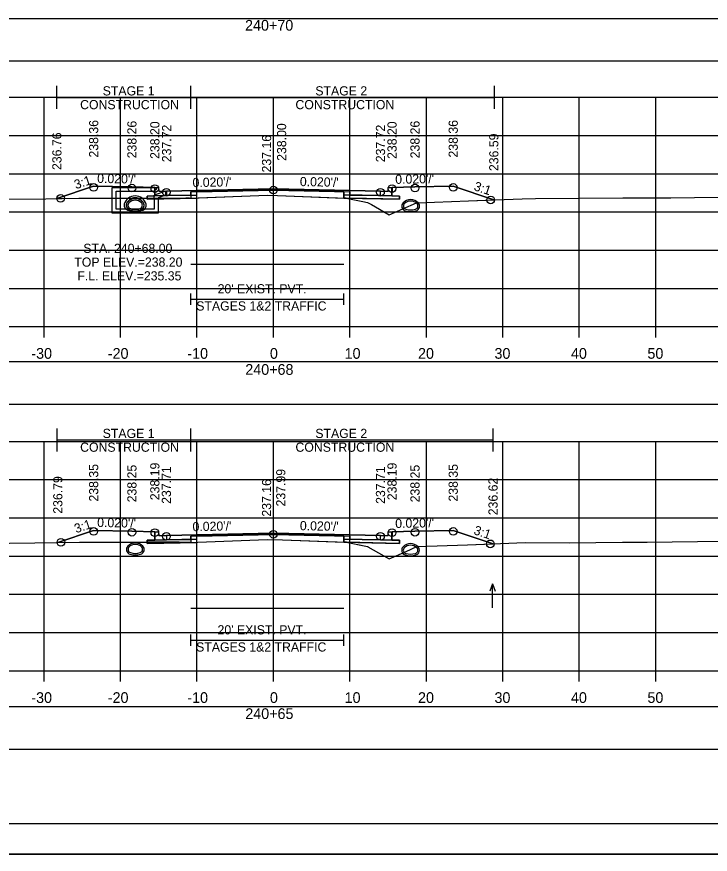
# Model space of a CAD drawing. Extents: x 1369627 to 1374022, y 380035 to 398173.
# Drawn here: x 1372065 to 1372155.7, y 389639 to 389748.5 of the extents above; entities that cross this region are included whole.
import ezdxf

# ---------------------------------------------------------------- set-up
doc = ezdxf.new("R2010")
doc.units = 0
for name, color, linetype in [('Default', 7, 'Continuous'), ('R_Alt Surface', 7, 'Continuous'), ('R_Axis', 7, 'Continuous'), ('R_Axis Annot', 7, 'Continuous'), ('R_Border', 7, 'Continuous'), ('R_Drive', 7, 'Continuous'), ('R_Exist Surface', 7, 'Continuous'), ('R_Fin Surface', 7, 'Continuous'), ('R_Grid', 7, 'Continuous'), ('R_MOT', 7, 'Continuous'), ('R_No Plot', 7, 'Continuous'), ('R_Water', 7, 'Continuous'), ('R_Water Annot', 7, 'Continuous'), ('R_Xsect Elev', 7, 'Continuous'), ('R_Xsect Slope', 7, 'Continuous'), ('T_Vehicle Path Rt', 7, 'Continuous')]:
    doc.layers.add(name, color=color, linetype=linetype)

msp = doc.modelspace()

# ---------------------------------------------------------------- linework, layer by layer
at = {"layer": 'Default'}
for p, q in [((1372087.73, 389710.81), (1372087.73, 389712.31)), ((1372107.73, 389710.81), (1372107.73, 389712.31)), ((1372087.73, 389711.56), (1372107.73, 389711.56)), ((1372087.72, 389666.22), (1372087.72, 389667.72)), ((1372107.72, 389666.22), (1372107.72, 389667.72)), ((1372087.72, 389666.97), (1372107.72, 389666.97))]:
    msp.add_line(p, q, dxfattribs=at)
for points in [[(1371948.53, 389742.71), (1372248.53, 389742.71), (1372248.53, 389748.23), (1371948.53, 389748.23)], [(1372083.02, 389726.17), (1372083.52, 389726.17), (1372083.53, 389725.67), (1372084.53, 389725.69), (1372084.53, 389725.1), (1372083.03, 389725.07)], [(1372113.53, 389725.67), (1372113.54, 389726.17), (1372114.04, 389726.17), (1372114.03, 389725.07), (1372112.53, 389725.1), (1372112.53, 389725.69)], [(1371948.53, 389697.85), (1372248.53, 389697.85), (1372248.53, 389703.37), (1371948.53, 389703.37)], [(1372083.02, 389681.16), (1372083.52, 389681.16), (1372083.53, 389680.66), (1372084.53, 389680.68), (1372084.53, 389680.1), (1372083.03, 389680.07)], [(1372113.53, 389680.66), (1372113.54, 389681.16), (1372114.04, 389681.16), (1372114.03, 389680.07), (1372112.53, 389680.1), (1372112.53, 389680.68)], [(1371948.53, 389652.73), (1372248.53, 389652.73), (1372248.53, 389658.25), (1371948.53, 389658.25)]]:
    msp.add_lwpolyline(points, close=True, dxfattribs=at)
at = {"layer": 'R_Alt Surface'}
for points in [[(1372082.03, 389725.05), (1372083.03, 389725.07), (1372084.53, 389725.1), (1372087.73, 389725.17), (1372087.73, 389724.75), (1372082.03, 389724.64)], [(1372115.03, 389725.05), (1372114.03, 389725.07), (1372112.53, 389725.1), (1372107.73, 389725.2), (1372107.73, 389724.78), (1372115.03, 389724.64)], [(1372082.03, 389680.05), (1372083.03, 389680.07), (1372084.53, 389680.1), (1372087.72, 389680.16), (1372087.72, 389679.74), (1372082.03, 389679.63)], [(1372115.03, 389680.05), (1372114.03, 389680.07), (1372112.53, 389680.1), (1372107.72, 389680.19), (1372107.72, 389679.77), (1372115.03, 389679.63)]]:
    msp.add_lwpolyline(points, close=True, dxfattribs=at)
for points in [[(1372083.03, 389726.17), (1372083.03, 389725.07), (1372084.53, 389725.1), (1372087.73, 389725.17), (1372087.73, 389725.58), (1372098.53, 389725.8), (1372107.73, 389725.62), (1372107.73, 389725.2), (1372112.53, 389725.1), (1372114.03, 389725.07), (1372114.03, 389726.17)], [(1372083.03, 389681.16), (1372083.03, 389680.07), (1372084.53, 389680.1), (1372087.72, 389680.16), (1372087.72, 389680.58), (1372098.53, 389680.79), (1372107.72, 389680.61), (1372107.72, 389680.19), (1372112.53, 389680.1), (1372114.03, 389680.07), (1372114.03, 389681.16)]]:
    msp.add_lwpolyline(points, dxfattribs=at)
at = {"layer": 'R_Axis'}
for p, q in [((1371948.53, 389707.97), (1372248.53, 389707.97)), ((1372068.53, 389706.57), (1372068.53, 389707.97)), ((1372078.53, 389706.57), (1372078.53, 389707.97)), ((1372088.53, 389706.57), (1372088.53, 389707.97)), ((1372098.53, 389706.57), (1372098.53, 389707.97)), ((1372108.53, 389706.57), (1372108.53, 389707.97)), ((1372118.53, 389706.57), (1372118.53, 389707.97)), ((1372128.53, 389706.57), (1372128.53, 389707.97)), ((1372138.53, 389706.57), (1372138.53, 389707.97)), ((1372148.53, 389706.57), (1372148.53, 389707.97)), ((1371948.53, 389662.97), (1372248.53, 389662.97)), ((1372068.53, 389661.57), (1372068.53, 389662.97)), ((1372078.53, 389661.57), (1372078.53, 389662.97)), ((1372088.53, 389661.57), (1372088.53, 389662.97)), ((1372098.53, 389661.57), (1372098.53, 389662.97)), ((1372108.53, 389661.57), (1372108.53, 389662.97)), ((1372118.53, 389661.57), (1372118.53, 389662.97)), ((1372128.53, 389661.57), (1372128.53, 389662.97)), ((1372138.53, 389661.57), (1372138.53, 389662.97)), ((1372148.53, 389661.57), (1372148.53, 389662.97))]:
    msp.add_line(p, q, dxfattribs=at)
at = {"layer": 'R_Border'}
msp.add_line((1372256.71, 389642.97), (1371940.53, 389642.97), dxfattribs=at)
at = {"layer": 'R_Drive'}
for centre, radius, start, end in [((1372115.96, 389723.73), 0.646, 136.3515, 253.9529), ((1372116.48, 389723.24), 1.35, 43.6485, 136.3515), ((1372115.96, 389723.73), 0.438, 136.3515, 253.9529), ((1372116.48, 389723.24), 1.15, 43.6485, 136.3515), ((1372116.99, 389723.73), 0.438, 286.0471, 43.6485), ((1372116.99, 389723.73), 0.646, 286.0471, 43.6485), ((1372116.48, 389725.52), 2.5, 253.9529, 286.0471), ((1372116.48, 389725.52), 2.29, 253.9529, 286.0471), ((1372079.95, 389678.84), 0.646, 136.3515, 253.9529), ((1372080.47, 389678.35), 1.35, 43.6485, 136.3515), ((1372079.95, 389678.84), 0.438, 136.3515, 253.9529), ((1372080.47, 389678.35), 1.15, 43.6485, 136.3515), ((1372080.98, 389678.84), 0.438, 286.0471, 43.6485), ((1372080.98, 389678.84), 0.646, 286.0471, 43.6485), ((1372115.95, 389678.74), 0.646, 136.3515, 253.9529), ((1372116.46, 389678.25), 1.35, 43.6485, 136.3515), ((1372116.46, 389678.25), 1.15, 43.6485, 136.3515), ((1372116.97, 389678.74), 0.646, 286.0471, 43.6485), ((1372080.47, 389680.62), 2.5, 253.9529, 286.0471), ((1372080.47, 389680.62), 2.29, 253.9529, 286.0471), ((1372115.95, 389678.74), 0.438, 136.3515, 253.9529), ((1372116.46, 389680.52), 2.5, 253.9529, 286.0471), ((1372116.46, 389680.52), 2.29, 253.9529, 286.0471), ((1372116.97, 389678.74), 0.438, 286.0471, 43.6485)]:
    msp.add_arc(centre, radius, start, end, dxfattribs=at)
at = {"layer": 'R_Exist Surface'}
for points in [[(1372060.92, 389724.62), (1372068.76, 389724.7), (1372073.07, 389724.78), (1372085.32, 389724.74), (1372087.08, 389724.76), (1372087.57, 389724.75), (1372096.64, 389725.11), (1372097.73, 389725.16), (1372099.04, 389725.11), (1372108.04, 389724.78), (1372110.23, 389724.34), (1372110.83, 389724.21), (1372111.36, 389723.93), (1372113.65, 389722.6), (1372117.26, 389724.14), (1372117.36, 389724.18), (1372124.02, 389724.43), (1372131.06, 389724.7), (1372132.81, 389724.72), (1372144.23, 389724.82), (1372150.49, 389724.83), (1372156.68, 389724.91)], [(1372060.67, 389679.63), (1372067.34, 389679.7), (1372073.16, 389679.81), (1372086.19, 389679.77), (1372087.43, 389679.75), (1372087.57, 389679.75), (1372088.65, 389679.8), (1372097.72, 389680.16), (1372099.71, 389680.09), (1372108.02, 389679.78), (1372110.82, 389679.22), (1372110.86, 389679.22), (1372110.89, 389679.2), (1372113.66, 389677.59), (1372115.91, 389678.55), (1372117.29, 389679.21), (1372123.89, 389679.46), (1372131.47, 389679.74), (1372137.21, 389679.72), (1372144.19, 389679.77), (1372147.4, 389679.78), (1372157.24, 389679.91)]]:
    msp.add_lwpolyline(points, dxfattribs=at)
at = {"layer": 'R_Fin Surface'}
for points in [[(1372070.21, 389724.73), (1372075.02, 389726.33), (1372080.02, 389726.23), (1372083.02, 389726.17), (1372083.52, 389726.17), (1372083.53, 389725.67), (1372084.53, 389725.69), (1372086.53, 389725.73), (1372098.53, 389725.97), (1372110.53, 389725.73), (1372112.53, 389725.69), (1372113.53, 389725.67), (1372113.54, 389726.17), (1372114.04, 389726.17), (1372117.04, 389726.23), (1372122.04, 389726.33), (1372127.35, 389724.56)], [(1372070.33, 389679.76), (1372075.02, 389681.32), (1372080.02, 389681.22), (1372083.02, 389681.16), (1372083.52, 389681.16), (1372083.53, 389680.66), (1372084.53, 389680.68), (1372086.53, 389680.72), (1372098.53, 389680.96), (1372110.53, 389680.72), (1372112.53, 389680.68), (1372113.53, 389680.66), (1372113.54, 389681.16), (1372114.04, 389681.16), (1372117.04, 389681.22), (1372122.04, 389681.32), (1372127.25, 389679.58)]]:
    msp.add_lwpolyline(points, dxfattribs=at)
at = {"layer": 'R_Grid'}
for p, q in [((1371948.53, 389737.97), (1372248.53, 389737.97)), ((1372068.53, 389707.97), (1372068.53, 389737.97)), ((1372078.53, 389707.97), (1372078.53, 389737.97)), ((1372088.53, 389707.97), (1372088.53, 389737.97)), ((1372098.53, 389707.97), (1372098.53, 389737.97)), ((1372108.53, 389707.97), (1372108.53, 389737.97)), ((1372118.53, 389707.97), (1372118.53, 389737.97)), ((1372128.53, 389707.97), (1372128.53, 389737.97)), ((1372138.53, 389707.97), (1372138.53, 389737.97)), ((1372148.53, 389707.97), (1372148.53, 389737.97)), ((1371948.53, 389732.97), (1372248.53, 389732.97)), ((1371948.53, 389727.97), (1372248.53, 389727.97)), ((1371948.53, 389722.97), (1372248.53, 389722.97)), ((1371948.53, 389717.97), (1372248.53, 389717.97)), ((1371948.53, 389712.97), (1372248.53, 389712.97)), ((1371948.53, 389707.97), (1372248.53, 389707.97)), ((1371948.53, 389692.97), (1372248.53, 389692.97)), ((1372068.53, 389662.97), (1372068.53, 389692.97)), ((1372078.53, 389662.97), (1372078.53, 389692.97)), ((1372088.53, 389662.97), (1372088.53, 389692.97)), ((1372098.53, 389662.97), (1372098.53, 389692.97)), ((1372108.53, 389662.97), (1372108.53, 389692.97)), ((1372118.53, 389662.97), (1372118.53, 389692.97)), ((1372128.53, 389662.97), (1372128.53, 389692.97)), ((1372138.53, 389662.97), (1372138.53, 389692.97)), ((1372148.53, 389662.97), (1372148.53, 389692.97)), ((1371948.53, 389687.97), (1372248.53, 389687.97)), ((1371948.53, 389682.97), (1372248.53, 389682.97)), ((1371948.53, 389677.97), (1372248.53, 389677.97)), ((1371948.53, 389672.97), (1372248.53, 389672.97)), ((1371948.53, 389667.97), (1372248.53, 389667.97)), ((1371948.53, 389662.97), (1372248.53, 389662.97))]:
    msp.add_line(p, q, dxfattribs=at)
at = {"layer": 'R_MOT'}
for p, q in [((1372070.19, 389736.44), (1372070.19, 389739.44)), ((1372087.71, 389736.44), (1372087.71, 389739.44)), ((1372127.44, 389736.44), (1372127.44, 389739.44)), ((1372070.19, 389737.94), (1372127.44, 389737.94)), ((1372070.24, 389691.66), (1372070.24, 389694.66)), ((1372087.71, 389691.66), (1372087.71, 389694.66)), ((1372127.25, 389691.66), (1372127.25, 389694.66)), ((1372070.24, 389693.16), (1372127.25, 389693.16))]:
    msp.add_line(p, q, dxfattribs=at)
at = {"layer": 'R_No Plot'}
msp.add_line((1371928.13, 389638.99), (1372261.46, 389638.99), dxfattribs=at)
for points in [[(1371928.12, 389852.32), (1372261.46, 389852.32), (1372261.46, 389638.99), (1371928.12, 389638.99)], [(1372174.45, 389848.43), (1372194.07, 389848.43), (1372194.07, 389838.55), (1372210.18, 389838.55), (1372233.38, 389838.55), (1372233.38, 389805.88), (1372256.59, 389805.88), (1372256.71, 389642.97), (1371940.53, 389642.97), (1371940.53, 389848.43)], [(1372088.53, 389725.18), (1372084.53, 389725.1), (1372083.03, 389725.07), (1372082.03, 389725.05), (1372082.03, 389724.64), (1372088.53, 389724.77)], [(1372098.53, 389725.97), (1372086.53, 389725.73), (1372084.53, 389725.69), (1372084.53, 389725.1), (1372088.53, 389725.18), (1372088.53, 389725.6), (1372098.53, 389725.8), (1372108.53, 389725.6), (1372108.53, 389725.18), (1372112.53, 389725.1), (1372112.53, 389725.69), (1372110.53, 389725.73)], [(1372108.53, 389725.18), (1372112.53, 389725.1), (1372114.03, 389725.07), (1372115.03, 389725.05), (1372115.03, 389724.64), (1372108.53, 389724.77)], [(1372098.53, 389680.96), (1372086.53, 389680.72), (1372084.53, 389680.68), (1372084.53, 389680.1), (1372088.53, 389680.18), (1372088.53, 389680.59), (1372098.53, 389680.79), (1372108.53, 389680.59), (1372108.53, 389680.18), (1372112.53, 389680.1), (1372112.53, 389680.68), (1372110.53, 389680.72)], [(1372088.53, 389680.18), (1372084.53, 389680.1), (1372083.03, 389680.07), (1372082.03, 389680.05), (1372082.03, 389679.63), (1372088.53, 389679.76)], [(1372108.53, 389680.18), (1372112.53, 389680.1), (1372114.03, 389680.07), (1372115.03, 389680.05), (1372115.03, 389679.63), (1372108.53, 389679.76)]]:
    msp.add_lwpolyline(points, close=True, dxfattribs=at)
for points in [[(1372083.02, 389726.17), (1372083.03, 389725.07), (1372084.53, 389725.1), (1372088.53, 389725.18), (1372088.53, 389725.6), (1372098.53, 389725.8), (1372108.53, 389725.6), (1372108.53, 389725.18), (1372112.53, 389725.1), (1372114.03, 389725.07), (1372114.04, 389726.17)], [(1372087.73, 389716.16), (1372107.73, 389716.16)], [(1372083.02, 389681.16), (1372083.03, 389680.07), (1372084.53, 389680.1), (1372088.53, 389680.18), (1372088.53, 389680.59), (1372098.53, 389680.79), (1372108.53, 389680.59), (1372108.53, 389680.18), (1372112.53, 389680.1), (1372114.03, 389680.07), (1372114.04, 389681.16)], [(1372087.72, 389671.16), (1372107.72, 389671.16)]]:
    msp.add_lwpolyline(points, dxfattribs=at)
for centre in [(1372075.02, 389726.18), (1372080.02, 389726.08), (1372083.02, 389726.02), (1372098.53, 389725.82), (1372114.04, 389726.02), (1372117.04, 389726.08), (1372122.04, 389726.18), (1372070.69, 389724.73), (1372084.53, 389725.54), (1372112.53, 389725.54), (1372126.94, 389724.54), (1372075.02, 389681.19), (1372080.02, 389681.09), (1372083.02, 389681.03), (1372098.53, 389680.83), (1372114.04, 389681.03), (1372117.04, 389681.09), (1372122.04, 389681.19), (1372070.74, 389679.77), (1372084.53, 389680.55), (1372112.53, 389680.55), (1372126.9, 389679.57)]:
    msp.add_circle(centre, 0.5, dxfattribs=at)
at = {"layer": 'R_Water'}
for p, q in [((1372077.45, 389726.17), (1372083.2, 389726.17)), ((1372077.45, 389724.67), (1372077.45, 389726.17)), ((1372077.95, 389724.67), (1372077.95, 389725.67)), ((1372077.95, 389725.67), (1372082.95, 389725.67)), ((1372083.28, 389726), (1372082.95, 389725.67)), ((1372084.45, 389725.69), (1372082.95, 389725.17)), ((1372082.95, 389724.67), (1372082.95, 389725.17)), ((1372083.28, 389726), (1372083.2, 389726.17)), ((1372084.45, 389725.16), (1372083.45, 389724.81)), ((1372083.45, 389724.67), (1372083.45, 389724.81))]:
    msp.add_line(p, q, dxfattribs=at)
for points in [[(1372084.45, 389725.16), (1372084.45, 389725.69)], [(1372083.45, 389724.67), (1372083.45, 389722.82), (1372080.45, 389722.82), (1372077.45, 389722.82), (1372077.45, 389724.67)], [(1372082.95, 389724.67), (1372082.95, 389723.32), (1372080.45, 389723.32), (1372077.95, 389723.32), (1372077.95, 389724.67)]]:
    msp.add_lwpolyline(points, dxfattribs=at)
for centre, radius, start, end in [((1372080.45, 389723.59), 1.48, 15.5772, 164.4228), ((1372080.45, 389723.59), 1.23, 15.5772, 164.4228), ((1372079.94, 389723.84), 0.646, 136.3515, 253.9529), ((1372080.45, 389723.35), 1.35, 43.6485, 136.3515), ((1372079.94, 389723.84), 0.438, 136.3515, 253.9529), ((1372080.45, 389723.35), 1.15, 43.6485, 136.3515), ((1372080.96, 389723.84), 0.438, 286.0471, 43.6485), ((1372080.96, 389723.84), 0.646, 286.0471, 43.6485), ((1372079.64, 389723.82), 0.635, 164.4228, 254.3087), ((1372079.64, 389723.82), 0.385, 164.4228, 254.3087), ((1372080.45, 389726.71), 3.64, 254.3087, 285.6913), ((1372080.45, 389726.71), 3.39, 254.3087, 285.6913), ((1372080.45, 389725.62), 2.5, 253.9529, 286.0471), ((1372080.45, 389725.62), 2.29, 253.9529, 286.0471), ((1372081.26, 389723.82), 0.385, 285.6913, 15.5772), ((1372081.26, 389723.82), 0.635, 285.6913, 15.5772)]:
    msp.add_arc(centre, radius, start, end, dxfattribs=at)
at = {"layer": 'R_Water Annot'}
for p, q in [((1372127.18, 389674.35), (1372126.83, 389673.39)), ((1372127.18, 389671.21), (1372127.18, 389674.35)), ((1372127.18, 389674.35), (1372127.53, 389673.39))]:
    msp.add_line(p, q, dxfattribs=at)
at = {"layer": 'R_Xsect Elev'}
for p, q in [((1372098.53, 389725.13), (1372098.53, 389735.13)), ((1372098.53, 389680.13), (1372098.53, 389690.13))]:
    msp.add_line(p, q, dxfattribs=at)
at = {"layer": 'T_Vehicle Path Rt'}
for p, q in [((1372083.03, 389725.07), (1372083.02, 389726.17)), ((1372087.73, 389725.17), (1372087.73, 389724.75)), ((1372107.73, 389724.79), (1372107.73, 389725.2)), ((1372114.04, 389726.17), (1372114.03, 389725.07)), ((1372082.03, 389725.05), (1372083.03, 389725.07)), ((1372082.03, 389724.75), (1372082.03, 389725.05)), ((1372082.03, 389724.64), (1372087.55, 389724.75)), ((1372082.03, 389724.75), (1372082.03, 389724.64)), ((1372108.04, 389724.78), (1372107.73, 389724.79)), ((1372107.73, 389724.78), (1372108.04, 389724.78)), ((1372108.05, 389724.78), (1372110.23, 389724.34)), ((1372083.03, 389680.07), (1372083.02, 389681.16)), ((1372114.04, 389681.16), (1372114.03, 389680.07)), ((1372082.03, 389680.05), (1372083.03, 389680.07)), ((1372082.03, 389679.78), (1372082.03, 389680.05)), ((1372082.03, 389679.78), (1372082.03, 389679.63)), ((1372087.72, 389680.16), (1372087.72, 389679.76)), ((1372107.72, 389679.79), (1372107.72, 389680.19)), ((1372107.72, 389679.79), (1372107.72, 389679.77)), ((1372107.72, 389679.77), (1372108.1, 389679.77)), ((1372108.1, 389679.77), (1372110.82, 389679.22))]:
    msp.add_line(p, q, dxfattribs=at)
for points in [[(1372083.02, 389726.17), (1372080.02, 389726.23), (1372075.02, 389726.33), (1372070.21, 389724.73)], [(1372127.35, 389724.56), (1372122.04, 389726.33), (1372117.04, 389726.23), (1372114.04, 389726.17)], [(1372107.73, 389725.2), (1372107.73, 389725.62), (1372098.53, 389725.8), (1372087.73, 389725.58), (1372087.73, 389725.17)], [(1372087.73, 389724.75), (1372096.64, 389725.11), (1372097.73, 389725.16), (1372099.04, 389725.11), (1372107.73, 389724.79)], [(1372070.21, 389724.73), (1372073.07, 389724.78), (1372082.03, 389724.75)], [(1372087.55, 389724.75), (1372087.08, 389724.76), (1372085.32, 389724.74), (1372082.03, 389724.75)], [(1372107.73, 389724.79), (1372107.73, 389724.78)], [(1372108.04, 389724.78), (1372108.04, 389724.78)], [(1372114.03, 389725.07), (1372115.03, 389725.05), (1372115.03, 389724.64), (1372108.05, 389724.78)], [(1372110.23, 389724.34), (1372110.83, 389724.21), (1372111.36, 389723.93), (1372113.65, 389722.6), (1372117.26, 389724.14), (1372117.36, 389724.18), (1372124.02, 389724.43), (1372127.35, 389724.56)], [(1372083.02, 389681.16), (1372080.02, 389681.22), (1372075.02, 389681.32), (1372070.33, 389679.76)], [(1372107.72, 389680.19), (1372107.72, 389680.61), (1372098.53, 389680.79), (1372087.72, 389680.58), (1372087.72, 389680.16)], [(1372127.25, 389679.58), (1372122.04, 389681.32), (1372117.04, 389681.22), (1372114.04, 389681.16)], [(1372070.33, 389679.76), (1372073.16, 389679.81), (1372082.03, 389679.78)], [(1372087.72, 389679.76), (1372087.57, 389679.75), (1372087.43, 389679.75), (1372086.19, 389679.77), (1372082.03, 389679.78)], [(1372082.03, 389679.63), (1372087.72, 389679.74), (1372087.72, 389679.76)], [(1372087.72, 389679.76), (1372088.65, 389679.8), (1372097.72, 389680.16), (1372099.71, 389680.09), (1372107.72, 389679.79)], [(1372108.1, 389679.77), (1372108.02, 389679.78), (1372107.72, 389679.79)], [(1372114.03, 389680.07), (1372115.03, 389680.05), (1372115.03, 389679.63), (1372108.1, 389679.77)], [(1372110.82, 389679.22), (1372110.86, 389679.22), (1372110.89, 389679.2), (1372113.66, 389677.59), (1372115.91, 389678.55), (1372117.29, 389679.21), (1372123.89, 389679.46), (1372127.25, 389679.58)]]:
    msp.add_lwpolyline(points, dxfattribs=at)

# ---------------------------------------------------------------- texts
at = {"layer": 'R_Axis Annot'}
for s, height, p in [('240+70', 1.4, (1372094.82, 389746.67)), ("20' EXIST. PVT.", 1.2, (1372091.23, 389712.32)), ('STAGES 1&2 TRAFFIC', 1.2, (1372088.44, 389710.08)), ('-30', 1.4, (1372066.87, 389703.77)), ('-20', 1.4, (1372076.87, 389703.77)), ('-10', 1.4, (1372087.27, 389703.77)), ('0', 1.4, (1372098.07, 389703.77)), ('10', 1.4, (1372107.84, 389703.77)), ('20', 1.4, (1372117.44, 389703.77)), ('30', 1.4, (1372127.44, 389703.77)), ('40', 1.4, (1372137.44, 389703.77)), ('50', 1.4, (1372147.44, 389703.77)), ('240+68', 1.4, (1372094.85, 389701.67)), ("20' EXIST. PVT.", 1.2, (1372091.22, 389667.73)), ('STAGES 1&2 TRAFFIC', 1.2, (1372088.42, 389665.49)), ('-30', 1.4, (1372066.87, 389658.77)), ('-20', 1.4, (1372076.87, 389658.77)), ('-10', 1.4, (1372087.27, 389658.77)), ('0', 1.4, (1372098.07, 389658.77)), ('10', 1.4, (1372107.84, 389658.77)), ('20', 1.4, (1372117.44, 389658.77)), ('30', 1.4, (1372127.44, 389658.77)), ('40', 1.4, (1372137.44, 389658.77)), ('50', 1.4, (1372147.44, 389658.77)), ('240+65', 1.4, (1372094.85, 389656.67))]:
    msp.add_text(s, height=height, dxfattribs=at).set_placement(p)
at = {"layer": 'R_MOT'}
for s, p in [('STAGE 1', (1372076.2, 389738.2)), ('STAGE 2', (1372104.01, 389738.2)), ('CONSTRUCTION', (1372073.25, 389736.4)), ('CONSTRUCTION', (1372101.41, 389736.4)), ('STAGE 1', (1372076.2, 389693.41)), ('STAGE 2', (1372104.01, 389693.41)), ('CONSTRUCTION', (1372073.25, 389691.61)), ('CONSTRUCTION', (1372101.41, 389691.61))]:
    msp.add_text(s, height=1.2, dxfattribs=at).set_placement(p)
at = {"layer": 'R_Water Annot'}
for s, p in [('STA. 240+68.00', (1372073.67, 389717.61)), ('TOP ELEV.=238.20', (1372072.49, 389715.81)), ('F.L. ELEV.=235.35', (1372072.89, 389714.01))]:
    msp.add_text(s, height=1.2, dxfattribs=at).set_placement(p)
at = {"layer": 'R_Xsect Elev'}
for s, p in [('238.36', (1372075.62, 389730.08)), ('238.26', (1372080.62, 389729.98)), ('238.20', (1372083.62, 389729.9)), ('237.72', (1372085.16, 389729.47)), ('238.00', (1372100.2, 389729.65)), ('237.72', (1372113.13, 389729.47)), ('238.20', (1372114.64, 389729.9)), ('238.26', (1372117.64, 389729.98)), ('238.36', (1372122.64, 389730.08)), ('236.76', (1372070.81, 389728.45)), ('237.16', (1372098.23, 389728.13)), ('236.59', (1372127.95, 389728.31)), ('238.19', (1372083.62, 389685.28)), ('238.19', (1372114.64, 389685.28)), ('238.35', (1372075.62, 389685.1)), ('238.25', (1372080.62, 389685)), ('237.71', (1372085.13, 389684.8)), ('237.99', (1372100.09, 389684.46)), ('237.71', (1372113.13, 389684.8)), ('238.25', (1372117.64, 389685)), ('238.35', (1372122.64, 389685.1)), ('236.79', (1372070.93, 389683.51)), ('237.16', (1372098.23, 389683.13)), ('236.62', (1372127.85, 389683.31))]:
    msp.add_text(s, height=1.2, rotation=90, dxfattribs=at).set_placement(p)
at = {"layer": 'R_Xsect Slope'}
for s, rotation, p in [('3:1', 18.4332, (1372072.7, 389725.93)), ("0.020'/'", 358.8542, (1372075.47, 389726.77)), ("0.020'/'", 1.1458, (1372087.96, 389726.21)), ("0.020'/'", 358.8542, (1372101.98, 389726.35)), ("0.020'/'", 1.1458, (1372114.47, 389726.63)), ('3:1', 341.5668, (1372124.65, 389725.84)), ('3:1', 18.4332, (1372072.72, 389680.95)), ("0.020'/'", 358.8542, (1372075.47, 389681.78)), ("0.020'/'", 1.1458, (1372087.96, 389681.22)), ("0.020'/'", 358.8542, (1372101.98, 389681.36)), ("0.020'/'", 1.1458, (1372114.47, 389681.64)), ('3:1', 341.5668, (1372124.63, 389680.86))]:
    msp.add_text(s, height=1.2, rotation=rotation, dxfattribs=at).set_placement(p)

doc.saveas('drawing.dxf')
